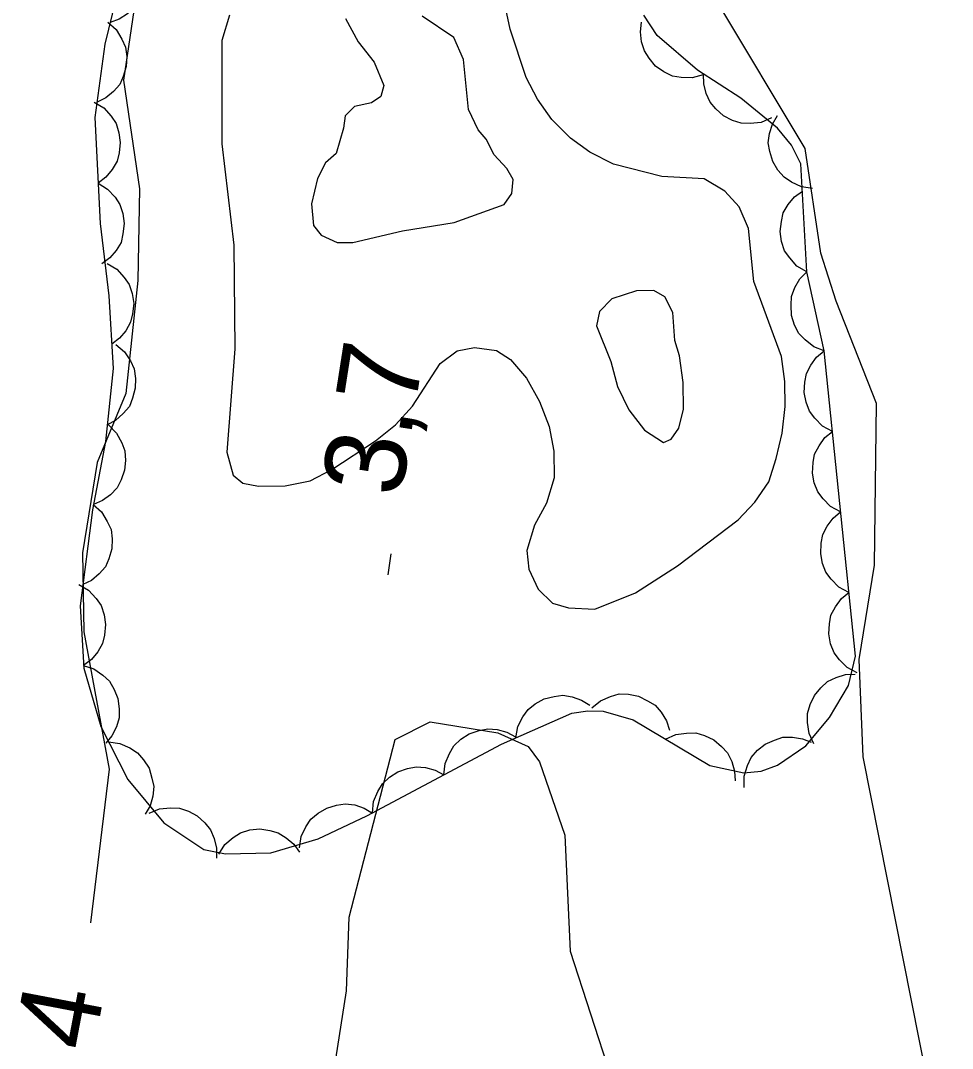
# Model space of a CAD drawing. Extents: x 282461 to 284471, y 5554090 to 5557646.
# Drawn here: x 283651.48 to 283686.09, y 5556386.38 to 5556424.54 of the extents above; entities that cross this region are included whole.
import ezdxf

# ---------------------------------------------------------------- set-up
doc = ezdxf.new("R2010")
doc.units = 0
for name, color, linetype in [('Niveau 2', 7, 'Continuous'), ('Niveau 3', 7, 'Continuous'), ('Niveau 4', 7, 'Continuous'), ('Niveau 44', 7, 'Continuous'), ('Niveau 7', 7, 'Continuous')]:
    doc.layers.add(name, color=color, linetype=linetype)

msp = doc.modelspace()

# ---------------------------------------------------------------- linework, layer by layer
at = {"layer": 'Niveau 2'}
for points in [[(283686.36, 5556376.08), (283685.83, 5556382.53), (283685.48, 5556383.6), (283682.78, 5556397.21), (283682.63, 5556400.82), (283683.2, 5556404.32), (283683.27, 5556410.33), (283681.77, 5556414.12), (283681.21, 5556415.91), (283680.62, 5556419.79), (283677.34, 5556425.26), (283676.59, 5556428.12), (283676.81, 5556429.45), (283677.98, 5556431.5), (283680.08, 5556432.87), (283681.15, 5556439.72), (283681.49, 5556443.09), (283682.14, 5556446.24), (283682.08, 5556450.37), (283681.27, 5556453.92), (283681.43, 5556458.33), (283680.82, 5556461.01)], [(283655.92, 5556426.52), (283655.3, 5556422.33), (283655.89, 5556418.3), (283655.84, 5556414.89), (283655.39, 5556410.7), (283654.32, 5556408.13), (283653.78, 5556404.78), (283653.83, 5556401.85), (283654.77, 5556396.75), (283654.08, 5556391.04)], [(283662.34, 5556380.51), (283663.59, 5556388.52), (283663.69, 5556391.25), (283665.39, 5556397.85), (283666.69, 5556398.51), (283669.21, 5556398.1), (283670.33, 5556397.59), (283670.75, 5556397.02), (283671.7, 5556394.3), (283671.89, 5556389.99), (283673.4, 5556385.34)]]:
    msp.add_lwpolyline(points, dxfattribs=at)
at = {"layer": 'Niveau 3'}
msp.add_line((283665.13, 5556403.96), (283665.25, 5556404.75), dxfattribs=at)
at = {"layer": 'Niveau 4'}
for points in [[(283668.77, 5556420.14), (283668.48, 5556420.49), (283668.12, 5556421.24), (283667.93, 5556423.1), (283667.57, 5556423.91), (283666.4, 5556424.71)], [(283663.55, 5556424.62), (283664.02, 5556423.75), (283664.61, 5556423), (283664.97, 5556422.13), (283664.86, 5556421.72), (283664.51, 5556421.49), (283663.88, 5556421.36), (283663.53, 5556421.01), (283663.48, 5556420.55), (283663.2, 5556419.61), (283662.8, 5556419.26), (283662.51, 5556418.68), (283662.29, 5556417.74), (283662.36, 5556416.93), (283662.65, 5556416.58), (283663.24, 5556416.3), (283663.82, 5556416.31), (283665.67, 5556416.74), (283667.59, 5556417.05), (283669.44, 5556417.71), (283669.73, 5556418.12), (283669.78, 5556418.64), (283669.54, 5556419.05), (283669.07, 5556419.56), (283668.77, 5556420.14)], [(283675.78, 5556412.67), (283675.71, 5556413.71), (283675.41, 5556414.29), (283675, 5556414.52), (283674.36, 5556414.51), (283673.44, 5556414.21), (283672.98, 5556413.74), (283672.87, 5556413.21), (283673.41, 5556411.88), (283673.65, 5556410.96), (283674.07, 5556410.09), (283674.66, 5556409.34), (283675.36, 5556408.88), (283675.65, 5556409), (283675.93, 5556409.41), (283676.1, 5556410.11), (283676.09, 5556411.1), (283675.96, 5556412.09), (283675.78, 5556412.67)]]:
    msp.add_lwpolyline(points, dxfattribs=at)
at = {"layer": 'Niveau 44'}
for points in [[(283656.53, 5556431.53), (283654.61, 5556423.67), (283654.24, 5556420.94), (283654.43, 5556417.01), (283654.76, 5556414.32), (283654.92, 5556411.62), (283654.63, 5556408.92), (283654.15, 5556406.38), (283653.69, 5556402.81), (283653.83, 5556400.5), (283654.46, 5556398.33), (283655.46, 5556396.36), (283656.8, 5556394.75), (283658.28, 5556393.77), (283659.09, 5556393.6), (283660.78, 5556393.64), (283662.53, 5556394.16), (283664.34, 5556395.02), (283669.34, 5556397.68), (283671.96, 5556398.83), (283672.55, 5556398.92), (283673.12, 5556398.9), (283674.24, 5556398.58), (283677.08, 5556396.88), (283678.34, 5556396.61), (283678.99, 5556396.68)], [(283655.52, 5556427.39), (283655.8, 5556427.08), (283655.97, 5556426.71), (283656.07, 5556426.4), (283656.08, 5556426.04), (283656.02, 5556425.68), (283655.87, 5556425.33), (283655.71, 5556425.04), (283655.45, 5556424.8), (283655.14, 5556424.6), (283654.81, 5556424.47)], [(283681.33, 5556412.28), (283680.68, 5556415.21), (283680.46, 5556419.22), (283680.12, 5556419.92), (283679.59, 5556420.55), (283678.24, 5556421.66), (283676.63, 5556422.7), (283675.13, 5556423.99), (283674.63, 5556424.75)], [(283654.72, 5556424.49), (283655.03, 5556424.21), (283655.24, 5556423.86), (283655.38, 5556423.56), (283655.42, 5556423.21), (283655.4, 5556422.84), (283655.29, 5556422.47), (283655.16, 5556422.17), (283654.93, 5556421.91), (283654.64, 5556421.67), (283654.32, 5556421.51)], [(283676.83, 5556422.53), (283676.43, 5556422.42), (283676.02, 5556422.43), (283675.69, 5556422.48), (283675.37, 5556422.64), (283675.07, 5556422.85), (283674.83, 5556423.15), (283674.65, 5556423.42), (283674.55, 5556423.76), (283674.51, 5556424.13), (283674.55, 5556424.49)], [(283679.37, 5556420.93), (283678.99, 5556420.76), (283678.58, 5556420.72), (283678.25, 5556420.73), (283677.92, 5556420.84), (283677.59, 5556421.01), (283677.31, 5556421.27), (283677.09, 5556421.51), (283676.95, 5556421.84), (283676.86, 5556422.2), (283676.85, 5556422.56)], [(283654.21, 5556421.51), (283654.57, 5556421.3), (283654.84, 5556420.99), (283655.03, 5556420.72), (283655.13, 5556420.38), (283655.18, 5556420.02), (283655.14, 5556419.63), (283655.06, 5556419.32), (283654.88, 5556419.01), (283654.65, 5556418.73), (283654.36, 5556418.51)], [(283680.9, 5556418.31), (283680.49, 5556418.37), (283680.12, 5556418.55), (283679.84, 5556418.73), (283679.61, 5556418.99), (283679.42, 5556419.31), (283679.31, 5556419.68), (283679.25, 5556420), (283679.3, 5556420.35), (283679.41, 5556420.7), (283679.59, 5556421.02)], [(283654.36, 5556418.51), (283654.71, 5556418.29), (283654.99, 5556417.99), (283655.17, 5556417.72), (283655.28, 5556417.38), (283655.33, 5556417.01), (283655.28, 5556416.63), (283655.21, 5556416.31), (283655.03, 5556416.01), (283654.79, 5556415.73), (283654.5, 5556415.51)], [(283680.68, 5556415.21), (283680.32, 5556415.43), (283680.05, 5556415.73), (283679.86, 5556416), (283679.75, 5556416.34), (283679.7, 5556416.71), (283679.74, 5556417.09), (283679.81, 5556417.41), (283679.99, 5556417.71), (283680.23, 5556418), (283680.52, 5556418.21)], [(283654.69, 5556415.53), (283655.05, 5556415.31), (283655.32, 5556415.01), (283655.51, 5556414.74), (283655.62, 5556414.41), (283655.68, 5556414.04), (283655.63, 5556413.66), (283655.56, 5556413.34), (283655.39, 5556413.03), (283655.15, 5556412.75), (283654.87, 5556412.53)], [(283681.33, 5556412.28), (283680.94, 5556412.43), (283680.62, 5556412.69), (283680.39, 5556412.93), (283680.23, 5556413.24), (283680.12, 5556413.59), (283680.1, 5556413.98), (283680.12, 5556414.3), (283680.24, 5556414.63), (283680.43, 5556414.95), (283680.68, 5556415.21)], [(283655.02, 5556412.52), (283655.34, 5556412.25), (283655.56, 5556411.91), (283655.7, 5556411.61), (283655.75, 5556411.26), (283655.74, 5556410.89), (283655.64, 5556410.52), (283655.52, 5556410.22), (283655.29, 5556409.95), (283655.01, 5556409.7), (283654.7, 5556409.54)], [(283678.99, 5556396.68), (283679.59, 5556396.9), (283680.65, 5556397.61), (283681.53, 5556398.67), (283682.23, 5556399.85), (283682.49, 5556400.94), (283681.33, 5556412.28)], [(283681.64, 5556409.29), (283681.27, 5556409.49), (283680.98, 5556409.78), (283680.78, 5556410.04), (283680.66, 5556410.37), (283680.59, 5556410.73), (283680.61, 5556411.12), (283680.67, 5556411.44), (283680.83, 5556411.75), (283681.05, 5556412.05), (283681.33, 5556412.28)], [(283654.74, 5556409.53), (283655.04, 5556409.23), (283655.24, 5556408.87), (283655.35, 5556408.57), (283655.38, 5556408.21), (283655.34, 5556407.85), (283655.21, 5556407.49), (283655.06, 5556407.19), (283654.82, 5556406.94), (283654.52, 5556406.72), (283654.19, 5556406.58)], [(283681.94, 5556406.3), (283681.57, 5556406.5), (283681.29, 5556406.79), (283681.09, 5556407.05), (283680.96, 5556407.38), (283680.89, 5556407.74), (283680.92, 5556408.13), (283680.97, 5556408.45), (283681.14, 5556408.76), (283681.36, 5556409.06), (283681.64, 5556409.29)], [(283654.18, 5556406.58), (283654.49, 5556406.3), (283654.7, 5556405.95), (283654.84, 5556405.65), (283654.88, 5556405.3), (283654.87, 5556404.93), (283654.76, 5556404.56), (283654.63, 5556404.26), (283654.4, 5556404), (283654.11, 5556403.76), (283653.79, 5556403.6)], [(283682.25, 5556403.31), (283681.88, 5556403.51), (283681.59, 5556403.8), (283681.39, 5556404.06), (283681.27, 5556404.39), (283681.2, 5556404.75), (283681.22, 5556405.14), (283681.28, 5556405.46), (283681.44, 5556405.77), (283681.67, 5556406.07), (283681.94, 5556406.3)], [(283653.64, 5556403.6), (283654, 5556403.39), (283654.28, 5556403.09), (283654.47, 5556402.82), (283654.58, 5556402.48), (283654.63, 5556402.12), (283654.59, 5556401.73), (283654.52, 5556401.41), (283654.35, 5556401.11), (283654.11, 5556400.82), (283653.82, 5556400.6)], [(283682.55, 5556400.32), (283682.18, 5556400.52), (283681.9, 5556400.81), (283681.7, 5556401.07), (283681.57, 5556401.4), (283681.5, 5556401.77), (283681.53, 5556402.15), (283681.58, 5556402.47), (283681.75, 5556402.78), (283681.97, 5556403.08), (283682.25, 5556403.31)], [(283653.8, 5556400.6), (283654.2, 5556400.47), (283654.53, 5556400.24), (283654.78, 5556400.01), (283654.96, 5556399.71), (283655.09, 5556399.37), (283655.14, 5556398.99), (283655.14, 5556398.66), (283655.04, 5556398.32), (283654.87, 5556397.99), (283654.64, 5556397.71)], [(283680.95, 5556397.69), (283680.77, 5556398.07), (283680.71, 5556398.48), (283680.71, 5556398.81), (283680.81, 5556399.15), (283680.97, 5556399.48), (283681.21, 5556399.77), (283681.45, 5556400), (283681.77, 5556400.15), (283682.12, 5556400.26), (283682.48, 5556400.28)], [(283669.87, 5556397.91), (283669.95, 5556398.33), (283670.14, 5556398.69), (283670.33, 5556398.96), (283670.6, 5556399.18), (283670.93, 5556399.36), (283671.3, 5556399.45), (283671.62, 5556399.5), (283671.97, 5556399.44), (283672.32, 5556399.31), (283672.63, 5556399.12)], [(283672.7, 5556399.02), (283673.02, 5556399.29), (283673.39, 5556399.45), (283673.71, 5556399.54), (283674.06, 5556399.53), (283674.43, 5556399.46), (283674.77, 5556399.29), (283675.05, 5556399.12), (283675.28, 5556398.86), (283675.47, 5556398.54), (283675.59, 5556398.2)], [(283667.2, 5556396.54), (283667.25, 5556396.96), (283667.41, 5556397.33), (283667.57, 5556397.62), (283667.83, 5556397.86), (283668.14, 5556398.06), (283668.51, 5556398.18), (283668.83, 5556398.25), (283669.18, 5556398.22), (283669.54, 5556398.12), (283669.86, 5556397.95)], [(283675.44, 5556397.86), (283675.82, 5556398.04), (283676.22, 5556398.09), (283676.56, 5556398.1), (283676.89, 5556398), (283677.23, 5556397.84), (283677.52, 5556397.59), (283677.74, 5556397.35), (283677.9, 5556397.03), (283678, 5556396.68), (283678.02, 5556396.32)], [(283678.36, 5556396.07), (283678.36, 5556396.49), (283678.48, 5556396.88), (283678.62, 5556397.18), (283678.85, 5556397.45), (283679.14, 5556397.68), (283679.49, 5556397.83), (283679.8, 5556397.94), (283680.15, 5556397.94), (283680.52, 5556397.88), (283680.85, 5556397.75)], [(283654.75, 5556397.76), (283655.17, 5556397.7), (283655.54, 5556397.54), (283655.82, 5556397.36), (283656.05, 5556397.1), (283656.25, 5556396.79), (283656.36, 5556396.42), (283656.43, 5556396.1), (283656.39, 5556395.75), (283656.29, 5556395.39), (283656.11, 5556395.08)], [(283664.55, 5556395.13), (283664.59, 5556395.55), (283664.75, 5556395.92), (283664.92, 5556396.21), (283665.18, 5556396.45), (283665.49, 5556396.65), (283665.85, 5556396.77), (283666.17, 5556396.84), (283666.52, 5556396.81), (283666.88, 5556396.71), (283667.2, 5556396.54)], [(283656.25, 5556395.11), (283656.64, 5556395.27), (283657.05, 5556395.31), (283657.38, 5556395.3), (283657.71, 5556395.19), (283658.04, 5556395.01), (283658.32, 5556394.75), (283658.53, 5556394.5), (283658.67, 5556394.17), (283658.76, 5556393.81), (283658.76, 5556393.45)], [(283661.84, 5556393.83), (283661.9, 5556394.25), (283662.08, 5556394.61), (283662.26, 5556394.89), (283662.53, 5556395.12), (283662.85, 5556395.3), (283663.22, 5556395.41), (283663.54, 5556395.46), (283663.89, 5556395.42), (283664.24, 5556395.3), (283664.55, 5556395.12)], [(283658.84, 5556393.59), (283659.06, 5556393.95), (283659.37, 5556394.21), (283659.65, 5556394.39), (283659.99, 5556394.49), (283660.36, 5556394.53), (283660.74, 5556394.47), (283661.05, 5556394.39), (283661.35, 5556394.2), (283661.63, 5556393.96), (283661.84, 5556393.67)]]:
    msp.add_lwpolyline(points, dxfattribs=at)
at = {"layer": 'Niveau 7'}
msp.add_lwpolyline([(283659.24, 5556424.74), (283658.96, 5556423.81), (283658.95, 5556419.97), (283659.4, 5556416.2), (283659.44, 5556412.36), (283659.14, 5556408.52), (283659.38, 5556407.66), (283659.74, 5556407.37), (283660.32, 5556407.26), (283661.31, 5556407.27), (283662.23, 5556407.46), (283663.04, 5556407.87), (283664.66, 5556408.94), (283665.41, 5556409.53), (283666.04, 5556410.23), (283667.07, 5556411.81), (283667.7, 5556412.28), (283668.34, 5556412.41), (283669.16, 5556412.3), (283669.68, 5556411.96), (283670.27, 5556411.27), (283670.75, 5556410.4), (283671.11, 5556409.47), (283671.29, 5556408.55), (283671.3, 5556407.56), (283671.02, 5556406.63), (283670.57, 5556405.81), (283670.29, 5556404.87), (283670.36, 5556404.18), (283670.71, 5556403.43), (283671.24, 5556402.91), (283671.83, 5556402.74), (283672.81, 5556402.69), (283674.32, 5556403.29), (283675.88, 5556404.3), (283678.13, 5556406.01), (283678.76, 5556406.66), (283679.27, 5556407.42), (283679.55, 5556408.29), (283679.77, 5556409.22), (283679.88, 5556410.21), (283679.87, 5556411.14), (283679.74, 5556412.07), (283678.72, 5556414.85), (283678.52, 5556416.82), (283678.17, 5556417.63), (283677.64, 5556418.21), (283676.87, 5556418.67), (283675.3, 5556418.76), (283673.5, 5556419.21), (283672.62, 5556419.66), (283671.91, 5556420.18), (283671.21, 5556420.87), (283670.68, 5556421.62), (283670.26, 5556422.43), (283669.66, 5556424.22), (283669.47, 5556425.15)], dxfattribs=at)

# ---------------------------------------------------------------- texts
at = {"layer": 'Niveau 2'}
msp.add_text('4', height=3, rotation=79.2045, dxfattribs=at).set_placement((283654.17, 5556386.21))
at = {"layer": 'Niveau 3'}
msp.add_text('3,7  ', height=3, rotation=81.0957, dxfattribs=at).set_placement((283665.61, 5556406.8))

doc.saveas('drawing.dxf')
